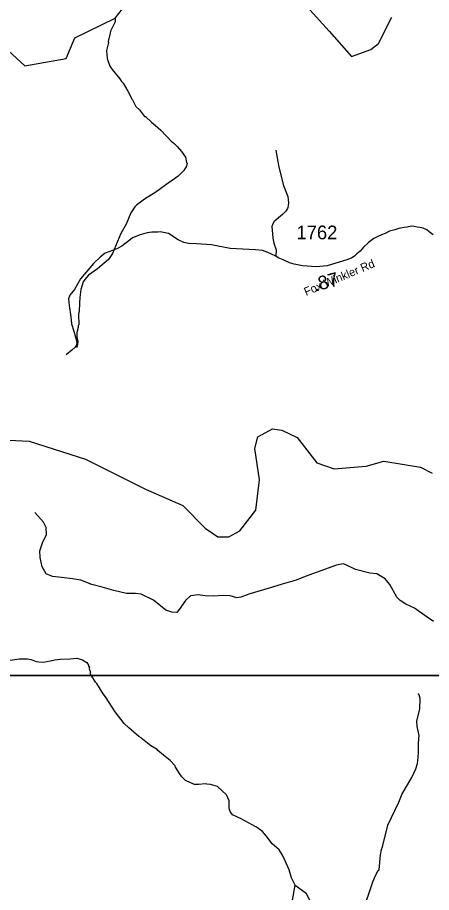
# Model space of a CAD drawing. Extents: x 1159738 to 1321356, y 736314 to 882035.
# Drawn here: x 1276812 to 1280575, y 780324 to 788278 of the extents above; entities that cross this region are included whole.
import ezdxf

# ---------------------------------------------------------------- set-up
doc = ezdxf.new("R2010")
doc.units = 0
for name, color, linetype in [('Exist Hydrographic Creek Single Shore', 7, 'Continuous'), ('Exist Hydrographic Misc Water Feature', 7, 'Continuous'), ('Exist Hydrographic Pond Over 1500 Sq Ft', 7, 'Continuous'), ('Exist Road Non-System Type 51', 7, 'Continuous'), ('Exist Road Secondary Mileage Hundredths English Label', 7, 'Continuous'), ('Exist Road Secondary Type 51 Attributed', 7, 'Continuous'), ('Exist Road Secondary Type 51 Label', 7, 'Continuous'), ('Exist Road Secondary Type 51 Number Label', 7, 'Continuous'), ('Map Preparation Inset Cut Line', 7, 'Continuous')]:
    doc.layers.add(name, color=color, linetype=linetype)

msp = doc.modelspace()

# ---------------------------------------------------------------- linework, layer by layer
at = {"layer": 'Exist Hydrographic Creek Single Shore'}
for points in [[(1276623.3, 788019.6), (1276730.3, 787974.8), (1276877.3, 787837.3), (1277254.3, 787905.2), (1277333.3, 788094), (1277699.3, 788272.8), (1277832.6, 788444.5)], [(1279441.3, 788376.7), (1279644.3, 788152.6), (1279847.3, 787922.1), (1280024.3, 787987.5), (1280092.4, 788041.9), (1280213.8, 788279.7)], [(1278832.3, 783612.7), (1278979.4, 783800.2), (1279011.3, 784075.2), (1278968.4, 784358.5), (1278995.4, 784466.2), (1279130.4, 784539), (1279213.3, 784527.5), (1279354.4, 784459), (1279531.4, 784229), (1279689.3, 784176.5), (1279981.3, 784200.2), (1280140.4, 784246.2), (1280473.4, 784190.3), (1280580.4, 784135.6)]]:
    msp.add_lwpolyline(points, dxfattribs=at)
at = {"layer": 'Exist Hydrographic Misc Water Feature'}
for points in [[(1277699.3, 788272.8), (1277700, 788238.9), (1277657.4, 788152.2), (1277652.9, 788136.4), (1277636.6, 788058.9), (1277638.2, 788048.8), (1277620.1, 787977.4), (1277625.8, 787905.2), (1277651.7, 787836.4), (1277672.8, 787803.7), (1277742.3, 787721.5), (1277757.6, 787697), (1277773, 787680.5), (1277814.9, 787607.2), (1277852.6, 787532.3), (1277858.5, 787529.8), (1277888.7, 787468.9), (1277919.4, 787437.7), (1277966, 787378.4), (1277973.9, 787376.2), (1278028.4, 787326.5), (1278067.5, 787297.3), (1278114.2, 787253.7), (1278215, 787148.6), (1278230.7, 787138.1), (1278263.2, 787105.1), (1278301.2, 787060.9), (1278338.8, 787006.7), (1278349.3, 786958.4), (1278353.2, 786954.2), (1278346.4, 786926.4), (1278325.1, 786887.1), (1278273.5, 786834.7), (1278216.3, 786794.5), (1278191.9, 786781.3), (1278069, 786691.1), (1277967, 786627.3), (1277893.3, 786572.6), (1277876.9, 786557.1), (1277841.1, 786502.2), (1277800, 786399.5), (1277751.3, 786313), (1277675.7, 786131.3), (1277638.1, 786076.5), (1277539.5, 785993.6), (1277457.8, 785936.2), (1277422.5, 785897.3), (1277409.8, 785873.6), (1277388.7, 785805.1), (1277379.4, 785732.6), (1277373.9, 785682), (1277371.6, 785606.8), (1277366.8, 785581), (1277368, 785484.9), (1277363.6, 785477.1), (1277363.2, 785461.1), (1277351.8, 785413.4), (1277352.5, 785373.4), (1277359.2, 785333.2), (1277358.5, 785309.2), (1277351.6, 785277.4)], [(1273932.3, 782706.6), (1273987.4, 782879.5), (1274123.3, 782995), (1274400.3, 783094.4), (1274719.3, 783153.6), (1275678.3, 783521.7), (1275966.3, 783690), (1276036.3, 783823.1), (1276161.3, 784178.4), (1276231.4, 784275.5), (1276400.3, 784390.3), (1276602.4, 784442.1), (1276918.4, 784425.8), (1277431.3, 784264.5), (1277975.3, 783991), (1278313.3, 783843.1), (1278516.3, 783635.5), (1278631.4, 783557.7), (1278731.3, 783555.7), (1278832.3, 783612.7)], [(1276562.2, 782349.4), (1276590.7, 782372.8), (1276633.2, 782389.5), (1276706.5, 782429.2), (1276827.3, 782448.9), (1276903.1, 782449.1), (1276934.9, 782442), (1276982.5, 782424.6), (1277006.2, 782419.8), (1277046.2, 782418.6), (1277110.6, 782428.6), (1277150.9, 782439.3), (1277199.2, 782445.8), (1277291.3, 782446.9), (1277351.4, 782453), (1277403, 782439.4), (1277442.4, 782416.2), (1277457.6, 782389.7), (1277457.4, 782381.7), (1277464.8, 782365.4), (1277464.5, 782357.4), (1277475, 782327)], [(1279335.7, 780389.4), (1279301.8, 780458), (1279279.9, 780530.7), (1279246.1, 780611.6), (1279219.6, 780664.3), (1279188.9, 780713.2), (1279126.4, 780767), (1279076.2, 780836.4), (1279037.4, 780877.5), (1279006.1, 780904.4), (1278978.6, 780921.2), (1278844.5, 780993), (1278765.6, 781031.2), (1278744.4, 781059.8), (1278738.9, 781078), (1278735.3, 781094.1), (1278737.1, 781158.1), (1278711.6, 781211.9), (1278628.7, 781289.1), (1278565.3, 781306.9), (1278533.3, 781307.9), (1278517.4, 781312.3), (1278461.2, 781305.9), (1278421.2, 781307.1), (1278349.9, 781335.1), (1278338.2, 781343.4), (1278304.9, 781376.4), (1278283.6, 781405), (1278249.1, 781462), (1278245.5, 781476.1), (1278198.6, 781525.4), (1278139.6, 781571.1), (1278086.8, 781616.1), (1278080.7, 781624.8), (1278023.3, 781658.4), (1277946.5, 781718.6), (1277934.7, 781731), (1277915, 781743.5), (1277824.5, 781820.1), (1277781.3, 781861.3), (1277699.7, 781967.7), (1277611, 782104.2), (1277589.7, 782130.8), (1277532.1, 782224.4), (1277520.5, 782236.7), (1277486, 782289.7), (1277474.5, 782310), (1277475, 782327)], [(1279949.5, 780151.5), (1280041, 780420.8), (1280066.6, 780480.1), (1280091.4, 780523.1), (1280100.1, 780531.1), (1280111.8, 780666.8), (1280121.1, 780714.5), (1280129.8, 780738.2), (1280179.3, 780936.8), (1280277.7, 781144.2), (1280307.3, 781221), (1280397.4, 781370.4), (1280431.6, 781449.4), (1280446.9, 781497), (1280451.5, 781520.8), (1280457.6, 781594.4), (1280456, 781680.6), (1280462, 781752.5), (1280444.2, 781832.9), (1280441.6, 781881), (1280468.6, 781992.2), (1280471.3, 782088.1), (1280462.2, 782120.4), (1280456.3, 782126.5), (1280456.6, 782132.5)]]:
    msp.add_lwpolyline(points, dxfattribs=at)
at = {"layer": 'Exist Hydrographic Pond Over 1500 Sq Ft'}
msp.add_lwpolyline([(1279571.4, 779757.2), (1279434.1, 779757), (1279279.5, 780065.1), (1279335.7, 780389.4), (1279435.4, 780318.1), (1279617.2, 779949.4), (1279695, 779793.6), (1279571.4, 779757.2)], dxfattribs=at)
at = {"layer": 'Exist Road Non-System Type 51'}
for points in [[(1279159, 787070.5), (1279186.4, 786917.1), (1279230.2, 786751), (1279267.6, 786649.9), (1279272.8, 786619.7), (1279274, 786591.5), (1279273.5, 786567.5), (1279269, 786549.8), (1279266.8, 786541.8), (1279250.3, 786516.1), (1279221.5, 786486.9), (1279184.7, 786457.6), (1279160.3, 786436.3), (1279146, 786422.6), (1279133.4, 786403), (1279124.8, 786377.2), (1279126, 786345.1), (1279129.1, 786311), (1279134.1, 786270.7), (1279143, 786226.5), (1279161.6, 786166.1), (1279158.7, 786107.4)], [(1277609, 786136.9), (1277564.8, 786102.3), (1277503.3, 786040.7), (1277385, 785901.1), (1277330.6, 785806.4), (1277288, 785754.3), (1277273.8, 785721.2), (1277280.9, 785659.7), (1277297.5, 785557.9), (1277302.2, 785494), (1277323.5, 785425.3), (1277340.1, 785370.9), (1277351.9, 785328.3), (1277347.2, 785299.9), (1277335.3, 785281), (1277304.6, 785252.6), (1277254.9, 785212.3)], [(1280593.1, 782786.9), (1280535, 782825.6), (1280419, 782907.3), (1280341.6, 782943.9), (1280290, 782978.3), (1280259.9, 783008.4), (1280197.6, 783122.4), (1280154.6, 783176.2), (1280079.4, 783221.4), (1280014.9, 783225.7), (1279882.9, 783260.7), (1279796.4, 783302.6), (1279772.9, 783310.5), (1279710, 783300), (1279427.1, 783195.1), (1279345.9, 783163.7), (1279217.6, 783127), (1279131.1, 783098.2), (1278913.7, 783035.2), (1278840.4, 783009), (1278806.3, 783003.8), (1278746.1, 783022.1), (1278680.6, 783024.8), (1278594.2, 783016.9), (1278518.2, 783022.1), (1278452.7, 783030), (1278384.6, 783022.1), (1278337.5, 782977.6), (1278282.5, 782896.3), (1278258.9, 782870.1), (1278214.4, 782872.7), (1278159.4, 782891.1), (1278049.4, 782982.8), (1277936.7, 783035.2), (1277883, 783040.5), (1277801.8, 783040.5), (1277686.5, 783069.3), (1277581.8, 783098.1), (1277487.5, 783124.3), (1277387.9, 783163.7), (1277312, 783176.8), (1277212.4, 783187.2), (1277128.6, 783197.7), (1277073.6, 783221.3), (1277037, 783284.2), (1277018.6, 783370.7), (1277016, 783428.4), (1277039.6, 783501.8), (1277076.2, 783577.8), (1277071, 783640.7), (1277047.4, 783690.5), (1276968.9, 783777)]]:
    msp.add_lwpolyline(points, dxfattribs=at)
at = {"layer": 'Exist Road Secondary Type 51 Attributed'}
msp.add_lwpolyline([(1280590.2, 786303.2), (1280552.9, 786330.5), (1280533, 786346.7), (1280499.5, 786363.5), (1280468.7, 786369.5), (1280443.4, 786372.8), (1280416.9, 786377.2), (1280394.5, 786379.7), (1280353.8, 786370.3), (1280325.3, 786367.7), (1280279.2, 786360.8), (1280242.8, 786347.7), (1280192.3, 786334.9), (1280153.6, 786314.8), (1280119.3, 786301.7), (1280087.5, 786285.7), (1280050.8, 786268.4), (1280001.8, 786231.5), (1279956.7, 786188.6), (1279925.4, 786152.7), (1279896.9, 786129.2), (1279876.4, 786109.2), (1279850.1, 786093.9), (1279815.8, 786077.1), (1279766.6, 786061.8), (1279676.5, 786034.5), (1279626.1, 786021.6), (1279527.6, 786012.5), (1279483.8, 786014.3), (1279445.3, 786016.9), (1279403.3, 786020), (1279357.2, 786029.8), (1279325.6, 786036.7), (1279283.1, 786047.2), (1279227.7, 786075), (1279181.4, 786094.2), (1279158.7, 786107.4), (1279121, 786126.2), (1279088.7, 786142.9), (1279037.2, 786158.9), (1278975.2, 786164.3), (1278745.3, 786178.9), (1278574.3, 786210), (1278440, 786219.4), (1278370.3, 786223.7), (1278324.3, 786231.9), (1278271.4, 786255.6), (1278183, 786315), (1278109.4, 786329.9), (1278087.1, 786326.8), (1278032.4, 786325), (1277989.1, 786320.7), (1277926.5, 786303.1), (1277857.3, 786273.7), (1277822.8, 786246.6), (1277788.2, 786219.4), (1277759.8, 786200.2), (1277722.2, 786178.9), (1277676.6, 786160.6), (1277609, 786136.9)], dxfattribs=at)
at = {"layer": 'Map Preparation Inset Cut Line'}
for points in [[(1213574.8, 811005.5), (1289258, 811005.5), (1289258, 782300.2), (1274049.2, 782296.9), (1274049.2, 766757), (1213574.8, 766757)], [(1274049.2, 782296.9), (1310076.7, 782296.9), (1310076.7, 766757), (1274049.2, 766757)]]:
    msp.add_lwpolyline(points, close=True, dxfattribs=at)

# ---------------------------------------------------------------- texts
at = {"layer": 'Exist Road Secondary Mileage Hundredths English Label'}
msp.add_text('.87', height=125, rotation=14.84309, dxfattribs=at).set_placement((1279517, 785785.2))
at = {"layer": 'Exist Road Secondary Type 51 Label'}
msp.add_text('Fox Winkler Rd', height=75, rotation=22.93151, dxfattribs=at).set_placement((1279435.2, 785746.1))
at = {"layer": 'Exist Road Secondary Type 51 Number Label'}
msp.add_text('1762', height=125, dxfattribs=at).set_placement((1279347.2, 786261.3))

doc.saveas('drawing.dxf')
